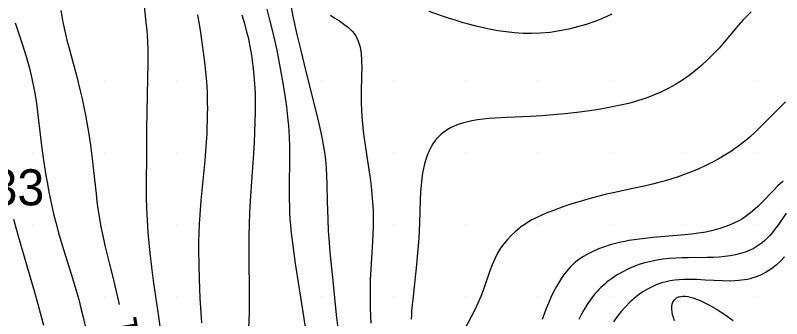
# Model space of a CAD drawing. Extents: x 2602990 to 2605851, y 618069 to 619180.
# Drawn here: x 2604128.8 to 2604181.9, y 618758.5 to 618779.5 of the extents above; entities that cross this region are included whole.
import ezdxf

# ---------------------------------------------------------------- set-up
doc = ezdxf.new("R2010")
doc.units = 0
for name, color, linetype in [('Default', 7, 'Continuous'), ('DTM Contours Major', 7, 'Continuous'), ('DTM Contours Minor', 7, 'Continuous'), ('DTM Contours Minor Text', 7, 'Continuous'), ('Exist DTM Regular Point Underwater Cogo Number', 7, 'Continuous'), ('Exist DTM Scan Elevation Point', 7, 'Continuous')]:
    doc.layers.add(name, color=color, linetype=linetype)

# ---------------------------------------------------------------- blocks, each defined once
blk = doc.blocks.new('POINT_DISPLAY')
at = {"layer": 'Default'}
blk.add_line((0, 0), (0, 0), dxfattribs=at)

msp = doc.modelspace()

# ---------------------------------------------------------------- linework, layer by layer
at = {"layer": 'DTM Contours Major'}
msp.add_lwpolyline([(2604151.176, 618757.825), (2604151.061, 618758.751), (2604150.816, 618761.091), (2604150.679, 618762.419), (2604150.617, 618763.084), (2604150.561, 618763.746), (2604150.507, 618764.562), (2604150.47, 618765.358), (2604150.437, 618766.595), (2604150.409, 618767.794), (2604150.387, 618768.372), (2604150.355, 618768.931), (2604150.308, 618769.474), (2604150.244, 618770.002), (2604150.164, 618770.524), (2604150.067, 618771.044), (2604149.956, 618771.571), (2604149.841, 618772.076), (2604149.586, 618773.115), (2604148.952, 618775.595), (2604148.599, 618777.039), (2604148.337, 618778.162), (2604148.086, 618779.299), (2604147.865, 618780.371)], dxfattribs=at)
at = {"layer": 'DTM Contours Minor'}
for points in [[(2604137.752, 618780.087), (2604137.89, 618778.781), (2604137.92, 618778.444), (2604137.946, 618778.103), (2604137.971, 618777.62), (2604137.985, 618777.128), (2604137.991, 618776.628), (2604137.99, 618776.121), (2604137.974, 618775.097), (2604137.926, 618772.818), (2604137.913, 618771.552), (2604137.905, 618769.941), (2604137.882, 618767.722), (2604137.887, 618766.885), (2604137.906, 618766.097), (2604137.941, 618765.307), (2604137.996, 618764.437), (2604138.035, 618763.961), (2604138.078, 618763.485), (2604138.127, 618763.007), (2604138.241, 618762.051), (2604138.396, 618760.928), (2604138.726, 618758.632), (2604139.291, 618754.499)], [(2604131.972, 618779.826), (2604132.039, 618779.414), (2604132.116, 618779.002), (2604132.2, 618778.589), (2604132.292, 618778.175), (2604132.392, 618777.76), (2604132.516, 618777.274), (2604133.051, 618775.313), (2604133.18, 618774.82), (2604133.319, 618774.254), (2604133.449, 618773.69), (2604133.57, 618773.131), (2604133.68, 618772.579), (2604133.781, 618772.037), (2604133.913, 618771.251), (2604134.024, 618770.497), (2604134.144, 618769.578), (2604134.243, 618768.718), (2604134.414, 618767.13), (2604134.476, 618766.598), (2604134.543, 618766.073), (2604134.641, 618765.411), (2604134.741, 618764.836), (2604134.87, 618764.201), (2604135.04, 618763.458), (2604135.342, 618762.246), (2604135.592, 618761.256), (2604135.715, 618760.754), (2604135.896, 618759.963), (2604136.003, 618759.454)], [(2604141.423, 618779.518), (2604141.521, 618778.984), (2604141.609, 618778.459), (2604141.69, 618777.943), (2604141.83, 618776.943), (2604141.917, 618776.249), (2604141.99, 618775.571), (2604142.048, 618774.901), (2604142.072, 618774.53), (2604142.091, 618774.158), (2604142.104, 618773.785), (2604142.112, 618773.41), (2604142.115, 618773.033), (2604142.113, 618772.653), (2604142.104, 618772.208), (2604142.089, 618771.76), (2604142.068, 618771.307), (2604142.011, 618770.393), (2604141.934, 618769.435), (2604141.666, 618766.65), (2604141.586, 618765.669), (2604141.545, 618765.025), (2604141.52, 618764.423), (2604141.506, 618763.817), (2604141.502, 618763.202), (2604141.515, 618762.229), (2604141.544, 618761.236), (2604141.6, 618759.894), (2604141.654, 618758.874), (2604141.699, 618758.188)], [(2604144.5, 618779.514), (2604144.678, 618778.922), (2604144.835, 618778.339), (2604144.908, 618778.042), (2604144.976, 618777.742), (2604145.04, 618777.436), (2604145.107, 618777.086), (2604145.168, 618776.728), (2604145.223, 618776.36), (2604145.273, 618775.981), (2604145.316, 618775.592), (2604145.366, 618775.007), (2604145.4, 618774.439), (2604145.415, 618774.044), (2604145.426, 618773.425), (2604145.425, 618772.775), (2604145.412, 618772.097), (2604145.388, 618771.393), (2604145.354, 618770.667), (2604145.311, 618769.922), (2604145.196, 618768.301), (2604145.08, 618766.647), (2604145.033, 618765.82), (2604145, 618765), (2604144.983, 618764.193), (2604144.98, 618763.403), (2604144.987, 618762.634), (2604145.02, 618760.362), (2604145.019, 618759.708), (2604145.004, 618758.9), (2604144.963, 618757.775)], [(2604148.904, 618757.891), (2604148.726, 618759.084), (2604148.222, 618762.295), (2604148.069, 618763.353), (2604148.001, 618763.881), (2604147.941, 618764.407), (2604147.892, 618764.931), (2604147.858, 618765.385), (2604147.833, 618765.836), (2604147.815, 618766.284), (2604147.804, 618766.728), (2604147.797, 618767.605), (2604147.819, 618769.584), (2604147.816, 618770.346), (2604147.794, 618771.09), (2604147.776, 618771.463), (2604147.751, 618771.839), (2604147.72, 618772.218), (2604147.673, 618772.68), (2604147.617, 618773.145), (2604147.553, 618773.615), (2604147.482, 618774.089), (2604147.324, 618775.045), (2604147.14, 618776.06), (2604146.937, 618777.078), (2604146.828, 618777.586), (2604146.627, 618778.456), (2604146.444, 618779.18), (2604146.247, 618779.905)], [(2604150.649, 618779.502), (2604150.94, 618779.297), (2604151.252, 618779.092), (2604151.57, 618778.875), (2604151.876, 618778.639), (2604152.153, 618778.371), (2604152.385, 618778.064), (2604152.561, 618777.7), (2604152.681, 618777.289), (2604152.754, 618776.839), (2604152.791, 618776.356), (2604152.8, 618775.847), (2604152.793, 618775.319), (2604152.764, 618774.165), (2604152.759, 618773.769), (2604152.762, 618773.369), (2604152.774, 618772.965), (2604152.804, 618772.468), (2604152.849, 618771.965), (2604152.907, 618771.458), (2604152.974, 618770.948), (2604153.295, 618768.776), (2604153.374, 618768.206), (2604153.445, 618767.641), (2604153.505, 618767.083), (2604153.551, 618766.533), (2604153.582, 618765.942), (2604153.594, 618765.358), (2604153.589, 618764.78), (2604153.573, 618764.301), (2604153.548, 618763.823), (2604153.425, 618761.911), (2604153.394, 618761.177), (2604153.378, 618760.442), (2604153.377, 618759.702), (2604153.385, 618759.19), (2604153.402, 618758.678), (2604153.43, 618758.169)], [(2604179.756, 618779.723), (2604179.498, 618779.475), (2604179.18, 618779.139), (2604178.864, 618778.78), (2604177.885, 618777.615), (2604177.534, 618777.217), (2604177.157, 618776.815), (2604176.76, 618776.42), (2604176.345, 618776.038), (2604175.912, 618775.671), (2604175.464, 618775.324), (2604175, 618775), (2604174.513, 618774.697), (2604174.015, 618774.422), (2604173.507, 618774.173), (2604172.994, 618773.951), (2604172.478, 618773.754), (2604171.963, 618773.582), (2604171.619, 618773.48), (2604171.277, 618773.388), (2604170.936, 618773.305), (2604170.596, 618773.229), (2604169.916, 618773.096), (2604169.471, 618773.017), (2604169.026, 618772.945), (2604168.581, 618772.879), (2604167.692, 618772.762), (2604166.853, 618772.666), (2604166.063, 618772.59), (2604165.272, 618772.528), (2604164.471, 618772.482), (2604162.853, 618772.413), (2604162.034, 618772.365), (2604161.62, 618772.332), (2604161.214, 618772.29), (2604160.818, 618772.238), (2604160.433, 618772.173), (2604160.063, 618772.093), (2604159.765, 618772.014), (2604159.48, 618771.923), (2604159.208, 618771.817), (2604158.951, 618771.696), (2604158.709, 618771.559), (2604158.483, 618771.403), (2604158.268, 618771.224), (2604158.071, 618771.026), (2604157.892, 618770.809), (2604157.728, 618770.574), (2604157.58, 618770.322), (2604157.448, 618770.054), (2604157.333, 618769.781), (2604157.232, 618769.493), (2604157.144, 618769.193), (2604157.069, 618768.879), (2604157.006, 618768.553), (2604156.956, 618768.216), (2604156.905, 618767.732), (2604156.871, 618767.231), (2604156.85, 618766.715), (2604156.807, 618765.121), (2604156.783, 618764.585), (2604156.752, 618764.052), (2604156.715, 618763.524), (2604156.672, 618763.002), (2604156.574, 618761.99), (2604156.327, 618759.798), (2604156.274, 618759.258), (2604156.253, 618758.987), (2604156.237, 618758.714), (2604156.227, 618758.439)], [(2604170.111, 618779.56), (2604169.809, 618779.418), (2604169.359, 618779.227), (2604168.869, 618779.041), (2604168.326, 618778.858), (2604167.743, 618778.686), (2604167.129, 618778.531), (2604166.491, 618778.4), (2604165.836, 618778.301), (2604165.171, 618778.238), (2604164.572, 618778.218), (2604163.974, 618778.23), (2604163.38, 618778.27), (2604162.792, 618778.334), (2604162.214, 618778.419), (2604161.647, 618778.522), (2604161.332, 618778.586), (2604160.715, 618778.728), (2604160.11, 618778.885), (2604159.812, 618778.97), (2604159.337, 618779.114), (2604158.866, 618779.266), (2604158.399, 618779.425), (2604157.475, 618779.757)], [(2604128.808, 618778.968), (2604129.32, 618777.433), (2604129.569, 618776.636), (2604129.8, 618775.824), (2604130, 618775), (2604130.158, 618774.197), (2604130.286, 618773.391), (2604130.392, 618772.589), (2604130.661, 618770.255), (2604130.746, 618769.615), (2604130.839, 618768.993), (2604130.938, 618768.391), (2604131.043, 618767.808), (2604131.151, 618767.244), (2604131.333, 618766.376), (2604131.476, 618765.746), (2604131.627, 618765.137), (2604131.818, 618764.429), (2604132.054, 618763.624), (2604132.784, 618761.277), (2604133.017, 618760.496), (2604133.21, 618759.803), (2604133.368, 618759.197), (2604133.519, 618758.575), (2604133.705, 618757.738)], [(2604182.139, 618773.487), (2604181.845, 618773.207), (2604181.276, 618772.641), (2604180.453, 618771.808), (2604180.024, 618771.392), (2604179.707, 618771.102), (2604179.383, 618770.822), (2604179.019, 618770.53), (2604178.816, 618770.378), (2604178.607, 618770.228), (2604178.392, 618770.08), (2604178.17, 618769.935), (2604177.941, 618769.793), (2604177.517, 618769.545), (2604177.072, 618769.305), (2604176.607, 618769.075), (2604176.126, 618768.855), (2604175.63, 618768.647), (2604175.123, 618768.453), (2604174.694, 618768.303), (2604174.259, 618768.163), (2604173.819, 618768.032), (2604173.373, 618767.909), (2604172.923, 618767.793), (2604172.469, 618767.684), (2604171.57, 618767.485), (2604170.206, 618767.191), (2604169.75, 618767.087), (2604169.131, 618766.933), (2604168.519, 618766.769), (2604167.92, 618766.596), (2604167.341, 618766.418), (2604166.789, 618766.235), (2604166.067, 618765.977), (2604165.682, 618765.826), (2604165.319, 618765.673), (2604164.916, 618765.486), (2604164.585, 618765.314), (2604164.344, 618765.175), (2604164.08, 618765.008), (2604163.824, 618764.827), (2604163.698, 618764.731), (2604163.417, 618764.497), (2604163.146, 618764.243), (2604162.887, 618763.966), (2604162.642, 618763.668), (2604162.416, 618763.348), (2604162.209, 618763.006), (2604162.012, 618762.616), (2604161.835, 618762.206), (2604161.673, 618761.783), (2604161.221, 618760.498), (2604161.035, 618760.014), (2604160.839, 618759.546), (2604160.63, 618759.095), (2604160.385, 618758.61), (2604159.892, 618757.688)], [(2604181.979, 618768.005), (2604181.606, 618767.665), (2604181.249, 618767.309), (2604180.556, 618766.586), (2604180.208, 618766.239), (2604179.85, 618765.914), (2604179.706, 618765.795), (2604179.56, 618765.681), (2604179.411, 618765.572), (2604179.258, 618765.468), (2604179.103, 618765.369), (2604178.943, 618765.275), (2604178.515, 618765.057), (2604178.065, 618764.871), (2604177.595, 618764.714), (2604177.109, 618764.584), (2604176.61, 618764.477), (2604176.101, 618764.392), (2604175.619, 618764.328), (2604174.885, 618764.254), (2604172.946, 618764.091), (2604172.386, 618764.034), (2604171.834, 618763.965), (2604171.296, 618763.881), (2604171.012, 618763.828), (2604170.732, 618763.768), (2604170.458, 618763.703), (2604170.189, 618763.632), (2604169.924, 618763.555), (2604169.663, 618763.472), (2604169.265, 618763.329), (2604168.88, 618763.169), (2604168.51, 618762.989), (2604168.157, 618762.788), (2604167.825, 618762.564), (2604167.515, 618762.314), (2604167.223, 618762.031), (2604166.955, 618761.724), (2604166.708, 618761.396), (2604166.482, 618761.051), (2604166.274, 618760.694), (2604166.081, 618760.328), (2604165.897, 618759.946), (2604165.727, 618759.56), (2604165.569, 618759.17), (2604165.426, 618758.791), (2604165.292, 618758.413)], [(2604182.184, 618765.792), (2604181.64, 618764.999), (2604181.496, 618764.798), (2604181.35, 618764.603), (2604181.201, 618764.415), (2604181.046, 618764.234), (2604180.884, 618764.063), (2604180.705, 618763.891), (2604180.516, 618763.731), (2604180.318, 618763.583), (2604180.11, 618763.447), (2604179.891, 618763.323), (2604179.661, 618763.212), (2604179.348, 618763.088), (2604179.017, 618762.984), (2604178.671, 618762.899), (2604178.309, 618762.831), (2604177.935, 618762.78), (2604177.549, 618762.745), (2604177.137, 618762.722), (2604176.717, 618762.71), (2604175.422, 618762.696), (2604174.986, 618762.686), (2604174.538, 618762.666), (2604174.093, 618762.633), (2604173.654, 618762.586), (2604173.223, 618762.523), (2604172.801, 618762.442), (2604172.391, 618762.341), (2604171.986, 618762.216), (2604171.597, 618762.071), (2604171.224, 618761.907), (2604170.868, 618761.727), (2604170.53, 618761.534), (2604170.211, 618761.328), (2604170.056, 618761.219), (2604169.905, 618761.108), (2604169.759, 618760.993), (2604169.617, 618760.875), (2604169.48, 618760.753), (2604169.347, 618760.628), (2604169.216, 618760.495), (2604169.088, 618760.358), (2604168.964, 618760.216), (2604168.844, 618760.07), (2604168.726, 618759.918), (2604168.611, 618759.761), (2604168.399, 618759.45), (2604168.197, 618759.121), (2604168.006, 618758.776), (2604167.827, 618758.415)], [(2604128.698, 618765.362), (2604129.002, 618764.275), (2604129.674, 618761.965), (2604130.128, 618760.402), (2604130.381, 618759.49), (2604130.767, 618758.028)], [(2604182.074, 618762.769), (2604181.787, 618762.465), (2604181.48, 618762.183), (2604181.153, 618761.928), (2604180.806, 618761.702), (2604180.439, 618761.509), (2604180.053, 618761.351), (2604179.87, 618761.292), (2604179.683, 618761.24), (2604179.492, 618761.197), (2604179.297, 618761.16), (2604179.098, 618761.131), (2604178.894, 618761.109), (2604178.338, 618761.081), (2604177.762, 618761.087), (2604177.173, 618761.114), (2604176.581, 618761.148), (2604175.992, 618761.178), (2604175.416, 618761.189), (2604175.091, 618761.182), (2604174.773, 618761.163), (2604174.463, 618761.132), (2604174.159, 618761.087), (2604173.863, 618761.027), (2604173.575, 618760.95), (2604173.231, 618760.833), (2604172.898, 618760.691), (2604172.577, 618760.525), (2604172.267, 618760.336), (2604171.968, 618760.127), (2604171.68, 618759.898), (2604171.358, 618759.608), (2604171.052, 618759.296), (2604170.762, 618758.965), (2604170.491, 618758.619), (2604170.238, 618758.259)], [(2604174.456, 618758.33), (2604174.38, 618758.545), (2604174.32, 618758.749), (2604174.279, 618758.942), (2604174.259, 618759.136), (2604174.263, 618759.316), (2604174.291, 618759.48), (2604174.342, 618759.626), (2604174.418, 618759.753), (2604174.516, 618759.858), (2604174.562, 618759.894), (2604174.611, 618759.925), (2604174.664, 618759.953), (2604174.721, 618759.977), (2604174.781, 618759.996), (2604174.899, 618760.021), (2604175.016, 618760.032), (2604175.142, 618760.031), (2604175.209, 618760.026), (2604175.365, 618760.005), (2604175.533, 618759.971), (2604175.712, 618759.922), (2604175.901, 618759.859), (2604176.1, 618759.783), (2604176.308, 618759.694), (2604176.818, 618759.44), (2604177.363, 618759.126), (2604177.931, 618758.759), (2604178.508, 618758.348)]]:
    msp.add_lwpolyline(points, dxfattribs=at)

# ---------------------------------------------------------------- block references
at = {"layer": 'Exist DTM Scan Elevation Point', "xscale": 1.3123333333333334, "yscale": 1.3123333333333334}
for p in [(2604130, 618775), (2604135, 618775), (2604140, 618775), (2604145, 618775), (2604150, 618775), (2604155, 618775), (2604160, 618775), (2604165, 618775), (2604170, 618775), (2604175, 618775), (2604180, 618775), (2604130, 618770), (2604135, 618770), (2604140, 618770), (2604145, 618770), (2604150, 618770), (2604155, 618770), (2604160, 618770), (2604165, 618770), (2604170, 618770), (2604175, 618770), (2604180, 618770), (2604130, 618765), (2604135, 618765), (2604140, 618765), (2604145, 618765), (2604150, 618765), (2604155, 618765), (2604160, 618765), (2604165, 618765), (2604170, 618765), (2604175, 618765), (2604180, 618765), (2604130, 618760), (2604135, 618760), (2604140, 618760), (2604145, 618760), (2604150, 618760), (2604155, 618760), (2604160, 618760), (2604165, 618760), (2604170, 618760), (2604175, 618760), (2604180, 618760)]:
    msp.add_blockref('POINT_DISPLAY', p, dxfattribs=at)

# ---------------------------------------------------------------- texts
at = {"layer": 'DTM Contours Minor Text'}
msp.add_text('-11', height=2, rotation=99.664, dxfattribs=at).set_placement((2604137.816, 618754.915))
at = {"layer": 'Exist DTM Regular Point Underwater Cogo Number'}
msp.add_text('SM233', height=2.5, dxfattribs=at).set_placement((2604120.235, 618766.321))

doc.saveas('drawing.dxf')
